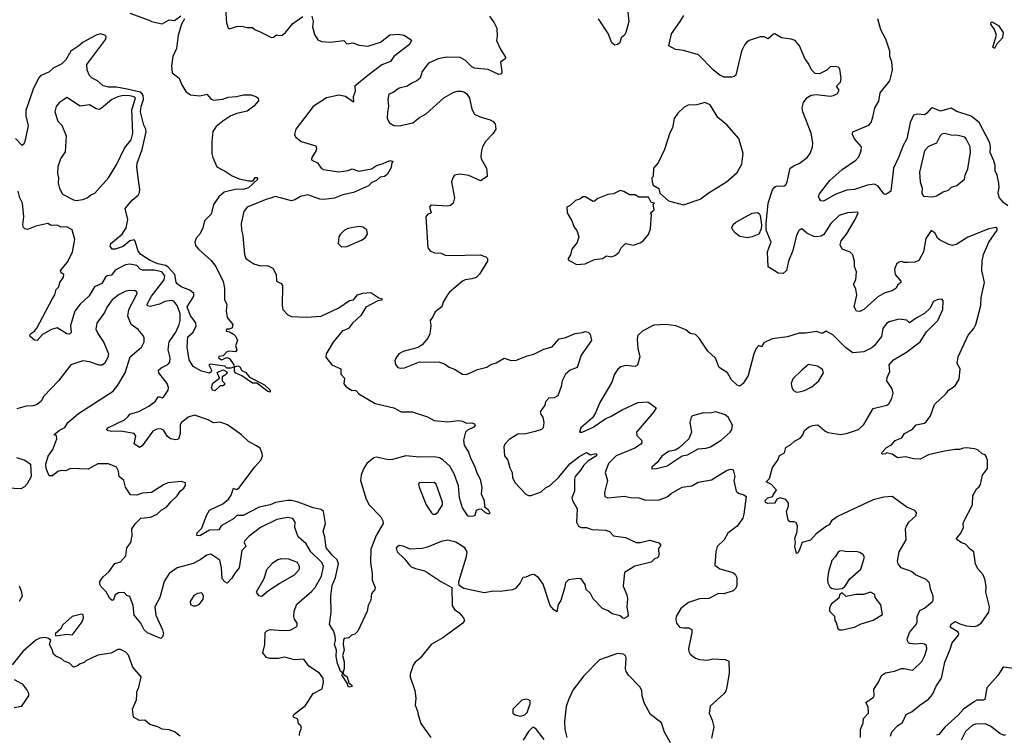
# Model space of a CAD drawing. Extents: x 1603745 to 1745082, y 385868 to 533966.
# Tile 384 of 646: x 1668096 to 1675409, y 452741 to 458059. Entities that reach past the tile are written whole.
import ezdxf

# ---------------------------------------------------------------- set-up
doc = ezdxf.new("R2010")
doc.units = 0

msp = doc.modelspace()

# ---------------------------------------------------------------- linework, layer by layer
at = {"layer": '0CON20XD'}
for points in [[(1668915, 458106.9), (1669056.8, 458056.8), (1669076, 458046), (1669155, 458029.2), (1669205, 458057.5), (1669245, 458054.3), (1669292.7, 458087.3)], [(1670265.6, 458085), (1670276.2, 458045), (1670270, 458005), (1670285, 457950), (1670310.7, 457910.7), (1670337, 457897), (1670405, 457891.2), (1670503.3, 457903.3), (1670525, 457880), (1670573, 457887), (1670615, 457870), (1670681.7, 457861.7), (1670775, 457892.9), (1670845, 457946.2), (1670905, 457951.2), (1670952.5, 457945), (1671005.9, 457905.9), (1670991.5, 457875), (1670873.9, 457786.1), (1670850.5, 457749.5), (1670785, 457723.7), (1670682.6, 457645), (1670585.5, 457565), (1670586.4, 457525), (1670572.7, 457485), (1670575, 457447.5), (1670515, 457487.8), (1670465, 457498.6), (1670375, 457477.5), (1670275, 457413.3), (1670146.7, 457245), (1670137, 457207), (1670145, 457187.5), (1670187.5, 457155), (1670295, 457121.2), (1670300.6, 457105), (1670296.9, 457086.9), (1670265, 457036), (1670263.1, 457023.1), (1670266.7, 457015), (1670306.7, 456995), (1670335.4, 456955.4), (1670353.3, 456945), (1670465, 456928.2), (1670535, 456937.5), (1670565, 456950), (1670615, 456934.4), (1670708, 456952), (1670746.2, 456975), (1670795, 456990), (1670845, 457012.5), (1670870, 457005), (1670860, 456995), (1670855, 456960), (1670825, 456908.8), (1670805, 456894), (1670772.2, 456887.8), (1670746.7, 456865), (1670710.8, 456849.2), (1670685.3, 456824.7), (1670575, 456774), (1670495, 456758.5), (1670435, 456734), (1670355, 456722.7), (1670326, 456726), (1670235, 456757.5), (1670181.2, 456745), (1670140.5, 456719.5), (1670115, 456712.5), (1669995, 456746.1), (1669918.4, 456721.6), (1669784.7, 456665.3), (1669760, 456635), (1669741.2, 456545), (1669742.5, 456495), (1669752.2, 456455), (1669765.8, 456315), (1669775.7, 456285.7), (1669835, 456245.7), (1669885, 456231.1), (1669936.8, 456233.2), (1669975, 456212.5), (1670001.9, 456165), (1670004, 456115), (1670038.8, 456098.8), (1670048, 456085), (1670044.1, 455935.9), (1670051.2, 455905), (1670087.5, 455865), (1670115, 455853.3), (1670225, 455847.5), (1670335, 455855.8), (1670465, 455917.5), (1670545, 455971.2), (1670575, 455976.2), (1670605, 456013.3), (1670644.1, 456025.9), (1670705, 456032.5), (1670763, 455993), (1670785, 455987.5), (1670785.8, 455974.2), (1670755, 455970), (1670666.6, 455923.4), (1670629.1, 455860.9), (1670566.9, 455805), (1670538, 455765), (1670491.4, 455745), (1670425, 455664), (1670373.3, 455575), (1670370.2, 455550.2), (1670414.6, 455494.6), (1670482, 455465), (1670481.4, 455425), (1670508, 455395), (1670503.1, 455353.1), (1670521.2, 455331.2), (1670564, 455304), (1670585, 455306.2), (1670595, 455301.2), (1670615, 455279.2), (1670735, 455206.5), (1670875, 455174), (1670930, 455145), (1671010, 455145), (1671125, 455108.8), (1671175, 455081.8), (1671275, 455071.1), (1671355, 455081.9), (1671385.5, 455075.5), (1671415, 455060.6), (1671455, 455063.1), (1671473.8, 455055), (1671478, 455045), (1671470, 455030), (1671421.5, 455008.5), (1671407.1, 454995), (1671391.8, 454935), (1671397.3, 454897.3), (1671428.1, 454845), (1671445.7, 454795), (1671475, 454744), (1671492.2, 454692.2), (1671516.5, 454645), (1671527.7, 454582.3), (1671524, 454535), (1671546.2, 454485), (1671548.3, 454438.3), (1671575, 454418.8), (1671588.8, 454395), (1671585, 454387.5), (1671575, 454386.2), (1671554.3, 454394.3), (1671525, 454422.5), (1671500.7, 454419.3), (1671487, 454413), (1671476.2, 454373.8), (1671465, 454370), (1671435, 454367.5), (1671425, 454372.5), (1671385, 454432), (1671363.3, 454505), (1671354.7, 454595), (1671323.4, 454685), (1671291.3, 454741.3), (1671239.3, 454789.3), (1671215, 454802.7), (1671175, 454810.9), (1671065, 454807.6), (1670965, 454819.2), (1670865, 454791.6), (1670835, 454788.7), (1670745, 454808.2), (1670725, 454802.5), (1670675, 454760), (1670648.3, 454721.7), (1670631.8, 454675), (1670626.9, 454635), (1670670, 454495), (1670690.8, 454455), (1670779.2, 454365), (1670794, 454335), (1670796.2, 454315), (1670744, 454226), (1670704.4, 454125), (1670701.9, 454025), (1670714.1, 453944.1), (1670714.2, 453894.2), (1670735, 453840), (1670733.3, 453825), (1670710, 453795), (1670703.3, 453745), (1670683.6, 453706.4), (1670676.2, 453665), (1670607.5, 453515), (1670586.1, 453493.9), (1670560, 453485), (1670540, 453465), (1670505, 453460), (1670501.9, 453448.1), (1670498.1, 453415), (1670506.7, 453375), (1670494.1, 453335), (1670506.9, 453286.9), (1670506.3, 453235), (1670495.8, 453205), (1670502.1, 453192.1), (1670529.2, 453175), (1670540, 453130), (1670555, 453119.6), (1670562.9, 453115), (1670562.5, 453105), (1670545, 453099.5), (1670534.5, 453104.5), (1670527.9, 453127.9), (1670491.9, 453185), (1670492.5, 453205), (1670478.6, 453218.6), (1670456.9, 453275), (1670445.9, 453325.9), (1670448.6, 453375), (1670434, 453415), (1670440.8, 453445), (1670438.3, 453478.3), (1670427, 453517), (1670398, 453565), (1670408, 453655), (1670407.5, 453775), (1670416.9, 453855), (1670440.7, 453915), (1670463.5, 454015), (1670453.9, 454045), (1670421.3, 454075), (1670373.3, 454135), (1670363.1, 454215), (1670348.6, 454255), (1670367.5, 454315), (1670352.7, 454405), (1670335, 454419.1), (1670275, 454431.5), (1670165, 454473.8), (1670115, 454485.3), (1670084.1, 454485.9), (1669995, 454472.2), (1669955, 454452.8), (1669875, 454435.6), (1669756.5, 454373.5), (1669709.2, 454375), (1669685, 454349.3), (1669593.2, 454296.8), (1669575, 454268), (1669505, 454266.9), (1669435, 454224.2), (1669412.5, 454225), (1669414, 454245), (1669449.5, 454280.5), (1669482.8, 454375), (1669505, 454414.5), (1669605, 454460.8), (1669646.7, 454495), (1669667.5, 454525), (1669685, 454577.5), (1669705, 454567.8), (1669725, 454580.8), (1669843.3, 454736.7), (1669887.1, 454785), (1669898, 454815), (1669896.7, 454835), (1669882.5, 454875), (1669855, 454891.2)], [(1669624.4, 458135), (1669632, 458035), (1669643.8, 457995), (1669655, 457991.2), (1669705, 458008.1), (1669745, 458010), (1669785, 458000.8), (1669825, 458000), (1669844.1, 457984.1), (1669877.5, 457972.5), (1669965, 457926.7), (1669980.7, 457929.3), (1670003, 457947), (1670025, 457940.8), (1670045, 457943.1), (1670070.8, 457965), (1670125, 458030.8), (1670198.3, 458081.7)], [(1671585.8, 458085), (1671620, 458035), (1671638.8, 457995), (1671642.5, 457935), (1671638, 457905), (1671670, 457835), (1671705, 457780), (1671701.7, 457768.3), (1671665.9, 457744.1), (1671676.7, 457675), (1671673.9, 457656.1), (1671655, 457652), (1671575, 457690), (1671475, 457698), (1671455, 457708), (1671406.9, 457756.9), (1671367, 457777), (1671265, 457781.4), (1671202.7, 457767.3), (1671133.1, 457736.9), (1671085.5, 457674.5), (1671069.2, 457625), (1671046.1, 457603.9), (1671004.2, 457585), (1670975, 457565.6), (1670915, 457549.2), (1670870.9, 457519.1), (1670837.5, 457505), (1670831.2, 457465), (1670835.8, 457415), (1670826.9, 457375), (1670825.8, 457325), (1670842.2, 457292.2), (1670875, 457273.8), (1670915, 457270), (1671015, 457293.5), (1671065, 457331.9), (1671115, 457359.2), (1671245, 457478.1), (1671315, 457517.1), (1671345, 457527.1), (1671375, 457527.5), (1671399.5, 457519.5), (1671417.7, 457507.7), (1671435.9, 457475.9), (1671454.2, 457394.2), (1671475, 457356.7), (1671515, 457336.2), (1671590, 457315), (1671613, 457303), (1671627.5, 457285), (1671632.5, 457245), (1671609.5, 457210.5), (1671555, 457153.3), (1671534.2, 457115), (1671526, 457085), (1671520, 457045), (1671524, 457025), (1671563.8, 456955), (1671566.4, 456936.4), (1671566.7, 456895), (1671518.3, 456861.7), (1671432.2, 456902.2), (1671365, 456911.4), (1671325.9, 456904.1), (1671312, 456885), (1671304, 456855), (1671325.7, 456735), (1671316, 456695), (1671295, 456678), (1671275, 456674), (1671148.3, 456681.7), (1671140, 456665), (1671152.5, 456625), (1671125, 456612.5), (1671112.5, 456595), (1671126.2, 456365), (1671145, 456342), (1671177.7, 456327.7), (1671225, 456324), (1671255, 456310), (1671295, 456305.7), (1671515, 456311.2), (1671557, 456297), (1671570, 456285), (1671570, 456265), (1671510.7, 456169.3), (1671485.8, 456144.2), (1671455, 456132.5), (1671405, 456125.6), (1671385, 456115.6), (1671288, 456035), (1671273.3, 456013.3), (1671240.9, 455959.1), (1671230.8, 455925), (1671182.2, 455887.8), (1671165, 455851.2), (1671143.8, 455825), (1671150, 455785), (1671141.2, 455725), (1671127.3, 455692.7), (1671085, 455642.5), (1671056.1, 455623.9), (1670945, 455593.8), (1670912.5, 455575), (1670890, 455545), (1670883.3, 455525), (1670886.4, 455496.4), (1670903.9, 455473.9), (1670925, 455468.8), (1670955, 455471.2), (1671064.1, 455515.9), (1671215, 455513.8), (1671250.7, 455500.7), (1671285, 455476.7), (1671325, 455463.3), (1671385.8, 455425.8), (1671415, 455422.9), (1671495, 455460.8), (1671565, 455476), (1671595, 455496.2), (1671635, 455508.8), (1671695, 455543.8), (1671745, 455526), (1671785, 455528), (1671865, 455560), (1671915, 455572.9), (1671989.4, 455610.6), (1672051.8, 455628.2), (1672103.2, 455686.8), (1672145, 455695.7), (1672222.1, 455727.9), (1672276.1, 455733.9), (1672295, 455742.5), (1672318.3, 455738.3), (1672333, 455723), (1672342.5, 455675), (1672265.6, 455565), (1672236, 455475), (1672185, 455454.4), (1672150, 455425), (1672125.5, 455375), (1672117.9, 455332.1), (1672091.9, 455265), (1672065, 455250), (1672025, 455246.2), (1672000.3, 455219.7), (1671995.6, 455194.4), (1671962.5, 455145), (1671966, 455125), (1671980.6, 455105), (1671989.1, 455065), (1671982.9, 455025), (1671971.2, 455015), (1671925, 454998.4), (1671855, 454982.7), (1671795, 454980), (1671730.9, 454939.1), (1671698.8, 454905), (1671692.5, 454885), (1671697.3, 454817.3), (1671722, 454785), (1671735, 454730), (1671753.1, 454695), (1671757.1, 454655), (1671775, 454618), (1671855, 454534), (1671875, 454522.5), (1671895.8, 454524.2), (1671968.3, 454551.7), (1672000.2, 454579.8), (1672035, 454597.5), (1672100.1, 454659.9), (1672182.1, 454757.9), (1672249.9, 454810.1), (1672305, 454842), (1672335, 454826), (1672377.5, 454835), (1672381.2, 454825), (1672375, 454816.7), (1672315, 454779.4), (1672282.5, 454747.5), (1672263.5, 454715), (1672221.1, 454665), (1672215.4, 454645), (1672215.5, 454555), (1672196.9, 454505), (1672200.6, 454485), (1672236.5, 454425), (1672231.4, 454325), (1672246, 454295), (1672265.5, 454285.5), (1672305, 454284.5), (1672345, 454270.9), (1672445.7, 454265.7), (1672477.5, 454255), (1672505, 454223.3), (1672595, 454211.2), (1672674.4, 454174.4), (1672705, 454174.3), (1672775, 454192.5), (1672841.7, 454171.7), (1672857.5, 454155), (1672840.7, 454129.3), (1672843, 454077), (1672836.4, 454063.6), (1672809.3, 454050.7), (1672785, 454028), (1672665, 453999.2), (1672588.8, 453951.2), (1672578.8, 453848.8), (1672605.5, 453785.5), (1672610, 453755), (1672606.2, 453695), (1672615.7, 453635), (1672607.9, 453622.1), (1672585, 453610), (1672575, 453612.5), (1672555, 453630), (1672497.5, 453645), (1672466.6, 453666.6), (1672423.8, 453683.8), (1672355.7, 453755), (1672335.7, 453795), (1672304.2, 453825), (1672295, 453862.5), (1672265, 453903.3), (1672246.4, 453906.4), (1672173, 453897), (1672150, 453875), (1672142, 453835), (1672115.9, 453744.1), (1672096.1, 453713.9), (1672085, 453660), (1672060, 453675), (1672036, 453705), (1671984.4, 453865), (1671948.8, 453915), (1671915, 453936), (1671895, 453934), (1671855, 453916.2), (1671832.5, 453915), (1671812.9, 453875), (1671777.4, 453832.6), (1671755, 453821.8), (1671665, 453811.1), (1671615, 453811.9), (1671545, 453800), (1671395, 453833.3), (1671360, 453855), (1671357.5, 453885), (1671415, 454070), (1671420, 454105), (1671401.9, 454135), (1671335, 454175.6), (1671275, 454190.6), (1671225, 454180.8), (1671125, 454140), (1671085, 454130), (1670995, 454123.3), (1670945, 454145.8), (1670915, 454152), (1670892, 454135), (1670898.8, 454105), (1670953.9, 454053.9), (1670990, 454005), (1671004.3, 453994.3), (1671035, 453980.8), (1671105, 453964), (1671223.9, 453883.9), (1671305, 453840), (1671306.7, 453705), (1671325, 453676.7), (1671356.2, 453655), (1671393.3, 453615), (1671400, 453595), (1671386.7, 453575), (1671238.8, 453465), (1671152, 453415), (1671070.8, 453315), (1671034.2, 453285), (1671017.4, 453262.6), (1670996.9, 453195), (1670997.1, 453175), (1671030, 453075), (1671037.1, 453017.1), (1671032.5, 452965), (1671051.3, 452921.3), (1671054.5, 452894.5)], [(1672613.3, 458115), (1672620, 458045), (1672598.8, 457965), (1672586.7, 457945), (1672563.3, 457925), (1672553.8, 457886.2), (1672536.2, 457873.8), (1672515, 457870), (1672495, 457887.5), (1672465.7, 457955.7), (1672394.4, 458064.4)], [(1675295, 456504.1), (1675137.2, 456442.8), (1675055, 456390.6), (1675025, 456381.5), (1674997.4, 456387.4), (1674931.3, 456421.3), (1674913.8, 456435), (1674895, 456473.8), (1674865, 456492.5), (1674826.4, 456433.6), (1674808.6, 456335), (1674775, 456268.8), (1674745, 456258), (1674693.9, 456253.9), (1674665, 456253.8), (1674645, 456262.5), (1674625, 456256.7), (1674607.7, 456242.3), (1674594, 456205), (1674598, 456165), (1674641.2, 456115), (1674640, 456105), (1674615, 456087.5), (1674605, 456063.8), (1674576.7, 456045), (1674520.4, 456029.6), (1674469.3, 456000.7), (1674365, 455905.7), (1674335, 455890), (1674312.1, 455892.1), (1674293.5, 455925), (1674313.2, 456013.2), (1674306.3, 456056.3), (1674287.5, 456095), (1674305, 456126.7), (1674310, 456185), (1674295.8, 456225), (1674295.7, 456265), (1674282.7, 456312.7), (1674265, 456331.2), (1674203.6, 456353.6), (1674190, 456385), (1674196.7, 456415), (1674236, 456465), (1674300, 456575), (1674322.5, 456625), (1674318.8, 456628.8), (1674245, 456624), (1674183.3, 456605), (1674120, 456545), (1674067.9, 456462.1), (1674048.9, 456451.1), (1674015.4, 456444.6), (1673995, 456447.9), (1673942.5, 456472.5), (1673905, 456504), (1673885, 456496.2), (1673865, 456456.7), (1673838.2, 456345), (1673805.5, 456265), (1673790, 456195), (1673766.4, 456173.6), (1673730, 456175), (1673655, 456223.8), (1673648.9, 456335), (1673661.7, 456368.3), (1673677.8, 456405), (1673641.1, 456495), (1673640.4, 456545), (1673656.1, 456695), (1673688.1, 456795), (1673702.5, 456815), (1673715, 456821.1), (1673774.3, 456825.7), (1673785, 456832.5), (1673795.6, 456855), (1673819.2, 456955), (1673851.8, 456978.2), (1673885, 456991.4), (1673945, 457034), (1673967.5, 457065), (1673984.2, 457115), (1673985.8, 457145), (1673973.1, 457215), (1673911.9, 457375), (1673908.6, 457405), (1673917, 457443), (1673945, 457481.2), (1673975, 457497.5), (1674015, 457502.5), (1674115, 457490), (1674140, 457495), (1674169.3, 457510.7), (1674182.5, 457535), (1674163.6, 457566.4), (1674192.5, 457595), (1674197, 457623), (1674186.7, 457695), (1674175, 457707.5), (1674155, 457712.5), (1674115, 457710), (1674090, 457685), (1674035, 457657.5), (1674005, 457660), (1673977, 457687), (1673953.6, 457733.6), (1673928.8, 457765), (1673887.1, 457865), (1673855, 457904.2), (1673825.5, 457915.5), (1673755, 457924.2), (1673705, 457953.3), (1673695, 457951.2), (1673655, 457916.2), (1673625, 457931.2), (1673595, 457931.2), (1673515, 457903.3), (1673495, 457890), (1673481.2, 457875), (1673457.5, 457825), (1673415, 457647.5), (1673403.6, 457636.4), (1673385, 457631.2), (1673325, 457632), (1673295, 457648), (1673250, 457685), (1673138.3, 457798.3), (1673025, 457831.4), (1672967.6, 457837.6), (1672916.7, 457865), (1672938, 457955), (1673002, 458045), (1673029.7, 458090.3)], [(1669320.4, 458065), (1669298.8, 458025), (1669272.1, 457945), (1669260, 457845), (1669233.3, 457785), (1669223.3, 457716.7), (1669228.9, 457665), (1669280, 457625), (1669300.5, 457575), (1669330, 457525), (1669365, 457500.6), (1669433.6, 457493.6), (1669485, 457506.2), (1669515, 457471.2), (1669535, 457462), (1669605, 457467.8), (1669645, 457483.1), (1669705, 457488.5), (1669755, 457500.6), (1669815, 457501.4), (1669855.8, 457485.8), (1669866.2, 457475), (1669869.2, 457455), (1669835, 457416), (1669785, 457380.6), (1669707.4, 457362.6), (1669665, 457345.4), (1669605, 457304.6), (1669555.4, 457265), (1669530.9, 457229.1), (1669521.8, 457155), (1669522.9, 457065), (1669529.1, 457035), (1669559.2, 456965), (1669629.3, 456929.3), (1669675, 456898.1), (1669725, 456876.9), (1669795, 456862), (1669829.3, 456860.7), (1669845, 456887.1), (1669857, 456887), (1669865.7, 456874.3), (1669795, 456810), (1669755, 456798), (1669705, 456799.2), (1669613.3, 456776.7), (1669575, 456744), (1669535, 456686.7), (1669518, 456615), (1669468, 456565), (1669455, 456512.5), (1669433.3, 456465), (1669407.5, 456435), (1669396.7, 456405), (1669401.7, 456381.7), (1669424.1, 456354.1), (1669515, 456271.2), (1669552.5, 456225), (1669606.1, 456113.9), (1669616.1, 456063.9), (1669616.4, 455976.4), (1669633.3, 455945), (1669630, 455895), (1669637, 455847), (1669680, 455795), (1669675, 455770), (1669655, 455760), (1669631.7, 455758.3), (1669630, 455745), (1669655, 455740), (1669685, 455723.3), (1669701.2, 455705), (1669712.5, 455675), (1669697.5, 455635), (1669707.5, 455605), (1669698.3, 455591.7), (1669653, 455597), (1669635, 455590), (1669608, 455562), (1669575, 455557.5), (1669573.6, 455546.4), (1669595, 455532.2), (1669635, 455548.8), (1669655, 455542.5), (1669687.1, 455495), (1669689.3, 455480.7), (1669665, 455470.6), (1669635, 455470), (1669620, 455485), (1669510.7, 455499.3), (1669500, 455495), (1669520, 455455), (1669517, 455443), (1669505, 455432.5), (1669445, 455446.7), (1669385, 455482.5), (1669355, 455532.5), (1669338.5, 455625), (1669345, 455703.3), (1669383.5, 455736.5), (1669407.2, 455785), (1669403.8, 455805), (1669383.5, 455833.5), (1669365, 455858.9), (1669340.8, 455925), (1669389.8, 456005), (1669389.2, 456025), (1669360.1, 456050.1), (1669295, 456073.8), (1669265, 456096), (1669257.5, 456107.5), (1669247.1, 456165), (1669199.3, 456219.3), (1669181.4, 456231.4), (1669121.4, 456245), (1669065, 456269.7), (1668995, 456313.5), (1668975, 456339.1), (1668952.7, 456412.7), (1668945, 456422.1), (1668914.4, 456415.6), (1668865, 456373.8), (1668805, 456353.6), (1668782.5, 456355), (1668767.5, 456375), (1668773.3, 456395), (1668857.1, 456465), (1668887.1, 456512.9), (1668899.5, 456575), (1668880, 456655), (1668931.8, 456718.2), (1668974.7, 456755), (1668985.9, 456775), (1668988.1, 456798.1), (1668974.8, 456885), (1668964.8, 456965), (1668967.5, 456992.5), (1669005, 457093.8), (1669035.6, 457225), (1669032.9, 457245), (1669016.7, 457275), (1668992.6, 457375), (1668998, 457415), (1669016.4, 457465), (1669013.5, 457495), (1669005, 457509.4), (1668989.5, 457519.5), (1668895, 457543.7), (1668815, 457557.1), (1668756.6, 457556.6), (1668715, 457568.6), (1668673.8, 457603.8), (1668633.8, 457623.8), (1668615.3, 457645.3), (1668596.5, 457685), (1668595.5, 457725), (1668736.1, 457915), (1668737.1, 457935), (1668728.9, 457945), (1668695, 457954.6), (1668664.2, 457945), (1668568.5, 457891.5), (1668534.8, 457865.2), (1668475.6, 457824.4), (1668438, 457762), (1668408.4, 457731.6), (1668345, 457698.1), (1668311.4, 457668.6), (1668254, 457645), (1668234.4, 457625), (1668196.6, 457543.4), (1668142.5, 457385), (1668140.4, 457345), (1668159.5, 457270.5), (1668132.9, 457155), (1668125, 457132.5), (1668115, 457123.3), (1668065, 457177.5)], [(1675435, 456676.9), (1675405, 456699.2), (1675374.2, 456735), (1675363.1, 456766.9), (1675371.4, 456815), (1675368.6, 456845), (1675356.9, 456905), (1675341.4, 456935), (1675340.8, 456975), (1675330.7, 457010.7), (1675303.3, 457073.3), (1675306.9, 457115), (1675302, 457145), (1675222.7, 457295), (1675161.6, 457341.6), (1675056.2, 457376.2), (1675015, 457402.7), (1674935, 457378.2), (1674875, 457404.3), (1674865, 457401.4), (1674833.6, 457365), (1674815, 457352.9), (1674765, 457357.8), (1674735, 457349.4), (1674708.8, 457295), (1674684.7, 457175), (1674656.7, 457125), (1674623.2, 457035), (1674586.8, 456955), (1674565.6, 456785), (1674535, 456761.4), (1674525, 456759.4), (1674515, 456765.6), (1674472.7, 456822.7), (1674443.7, 456836.3), (1674391.7, 456828.3), (1674295, 456796.4), (1674238.3, 456791.7), (1674157.3, 456762.7), (1674065, 456711.2), (1674045, 456712.5), (1674035, 456727.5), (1674028.8, 456745), (1674036.2, 456765), (1674112, 456865), (1674205, 456947.1), (1674305, 457014.4), (1674329.3, 457040.7), (1674346, 457084), (1674347.8, 457115), (1674295.7, 457175), (1674281.4, 457205), (1674284.2, 457225), (1674403.8, 457275), (1674420.8, 457295), (1674431.4, 457335), (1674446.7, 457405), (1674477.3, 457452.7), (1674485.9, 457515), (1674557.8, 457605), (1674578.9, 457685), (1674574.4, 457745), (1674558.8, 457785), (1674559.2, 457825), (1674528.9, 457915), (1674492.7, 457985), (1674469.5, 458065)], [(1675335, 457846), (1675324.7, 457855), (1675350, 457945), (1675335.7, 457985.7), (1675309.1, 458025), (1675308.1, 458035), (1675315, 458042.9), (1675365.7, 458015.7), (1675400.9, 457965), (1675395.3, 457924.7), (1675350.4, 457875), (1675335, 457846)], [(1668515, 456716.7), (1668565, 456723.8), (1668597.5, 456735), (1668625, 456758.8), (1668655, 456770), (1668755.5, 456884.5), (1668817.1, 456985), (1668873.1, 457105), (1668923.8, 457166.2), (1668936.7, 457215), (1668928.4, 457388.4), (1668956.8, 457475), (1668946, 457486), (1668914.5, 457494.5), (1668865, 457494.7), (1668823.9, 457486.1), (1668779.6, 457465), (1668701.5, 457398.5), (1668685, 457390.6), (1668665, 457396.3), (1668615, 457427.6), (1668545, 457417.1), (1668445, 457482), (1668388.1, 457441.9), (1668367, 457413), (1668357.1, 457375), (1668378, 457305), (1668409.4, 457275), (1668440.8, 457195), (1668432.7, 457077.3), (1668399.2, 457025), (1668380, 456965), (1668375.7, 456915), (1668384.4, 456885), (1668381.9, 456845), (1668391.9, 456805), (1668413, 456763), (1668495, 456720), (1668515, 456716.7)], [(1673025, 456684), (1673150, 456725), (1673215.6, 456774.4), (1673346.2, 456855), (1673425, 456924.2), (1673458.6, 456985), (1673470, 457065), (1673436.1, 457176.1), (1673347.6, 457277.6), (1673282.2, 457332.2), (1673225, 457425.7), (1673185, 457443.8), (1673125, 457426.2), (1673060, 457425), (1673031.2, 457408.8), (1672983.3, 457365), (1672956.7, 457325), (1672944, 457255), (1672925, 457217.5), (1672886, 457095), (1672836.7, 456995), (1672802.5, 456955), (1672800, 456895), (1672790, 456885), (1672792.5, 456855), (1672800.7, 456830.7), (1672842.5, 456805), (1672850.7, 456770.7), (1672913.9, 456713.9), (1673025, 456684)], [(1674875, 456742.5), (1674905, 456751.2), (1674955, 456780), (1674995, 456792), (1675017.5, 456815), (1675055, 456826.2), (1675113.3, 456875), (1675118, 456905), (1675139.1, 456950.9), (1675158.1, 457075), (1675154.2, 457115), (1675126, 457175), (1675115, 457186), (1675065, 457199.5), (1675015, 457200), (1674965, 457214), (1674945, 457209.2), (1674931.9, 457195), (1674905, 457141.2), (1674845, 457118), (1674816.6, 457083.4), (1674778.6, 456925), (1674784.2, 456854.2), (1674797.7, 456807.7), (1674797, 456767), (1674808.3, 456748.3), (1674875, 456742.5)], [(1669855, 454891.2), (1669795, 454923.8), (1669743, 454973), (1669639.3, 455049.3), (1669585, 455067.3), (1669535, 455064.5), (1669495, 455085.8), (1669395, 455121.4), (1669348, 455105), (1669295.5, 455064.5), (1669286.9, 455045), (1669286.7, 454985), (1669275, 454941.1), (1669255, 454936.4), (1669215, 454945.4), (1669192.6, 454962.6), (1669165, 455009.5), (1669145, 455018.5), (1669115, 455017.3), (1669085, 455002.5), (1669005, 454892.9), (1668985, 454879.2), (1668947.1, 454907.1), (1668959.1, 454965), (1668945, 454984.4), (1668845, 455002), (1668778.7, 454998.7), (1668746.2, 455006.2), (1668743.8, 455015), (1668751.2, 455025), (1668875.3, 455084.7), (1668900.5, 455109.5), (1668915, 455128.8), (1668981.3, 455148.7), (1669055, 455188.1), (1669105, 455225.5), (1669125, 455255.6), (1669135, 455257.5), (1669155, 455248.6), (1669165, 455254.3), (1669198, 455305), (1669201.2, 455325), (1669192, 455355), (1669128.5, 455435), (1669126.5, 455453.5), (1669146.9, 455473.1), (1669195, 455496.7), (1669210.5, 455515), (1669213.6, 455546.4), (1669197.4, 455605), (1669207, 455665), (1669255, 455738.1), (1669280.8, 455795), (1669288.2, 455825), (1669288.7, 455875), (1669265, 455936), (1669242, 455965), (1669225, 455973.1), (1669173.8, 455965), (1669135, 455945.8), (1669065, 455928.8), (1669045, 455932.5), (1669042.2, 455945), (1669075.9, 456005), (1669169, 456125), (1669173.9, 456155), (1669152, 456185), (1669095, 456197.1), (1669007.8, 456197.8), (1668991.2, 456205), (1668965, 456232.5), (1668915, 456243.3), (1668881.7, 456238.3), (1668805, 456198.1), (1668778.2, 456161.8), (1668745, 456155.5), (1668733, 456147), (1668705, 456099.5), (1668652.5, 456075), (1668611.7, 456008.3), (1668543.8, 455946.2), (1668505, 455894), (1668472.8, 455787.2), (1668477.5, 455735), (1668465, 455722.9), (1668445, 455725.7), (1668375, 455768.9), (1668332.7, 455757.3), (1668265, 455720.6), (1668225, 455674), (1668205, 455678.8), (1668172.5, 455705), (1668170, 455715), (1668176.2, 455725), (1668205, 455743.8), (1668222.8, 455767.2), (1668338, 455982), (1668357.3, 456015), (1668367.5, 456055), (1668386.4, 456075), (1668395, 456106), (1668420, 456145), (1668423.8, 456165), (1668405, 456178.6), (1668399.1, 456195), (1668451.7, 456258.3), (1668489.2, 456335), (1668505.7, 456425), (1668485, 456497.5), (1668445, 456520), (1668405, 456516.7), (1668375, 456531.2), (1668330.3, 456530.3), (1668305, 456544), (1668215, 456525.7), (1668155, 456499.2), (1668133.3, 456505), (1668124, 456515), (1668120, 456535), (1668126, 456595), (1668116, 456695), (1668098, 456735), (1668085.7, 456785)], [(1672230.7, 456240.7), (1672295, 456244), (1672365, 456276), (1672425, 456283.8), (1672455, 456303.3), (1672495, 456298), (1672515, 456306.2), (1672545, 456330), (1672562.5, 456365), (1672594.1, 456395.9), (1672655, 456383.8), (1672705, 456400), (1672726.7, 456415), (1672766.1, 456463.9), (1672780, 456505), (1672787.5, 456615), (1672780, 456625), (1672807.5, 456645), (1672800, 456685), (1672810, 456695), (1672785, 456700), (1672765, 456740), (1672695, 456740), (1672667, 456757), (1672625, 456757.5), (1672583.6, 456783.6), (1672555, 456790), (1672505, 456766.2), (1672465, 456760), (1672390.5, 456729.5), (1672365, 456710), (1672355, 456708.8), (1672295, 456742.5), (1672278.3, 456741.7), (1672261.7, 456728.3), (1672225, 456716.7), (1672185, 456677.5), (1672160, 456665), (1672162.5, 456625), (1672196.7, 456565), (1672215, 456517.5), (1672235, 456492.5), (1672248.8, 456445), (1672236.2, 456403.8), (1672197, 456353), (1672188, 456312), (1672170, 456285), (1672170, 456275), (1672230.7, 456240.7)], [(1673499.3, 456439.3), (1673445, 456448.6), (1673412.6, 456472.6), (1673393.1, 456495), (1673385.6, 456515), (1673395, 456537.5), (1673414.5, 456555.5), (1673535, 456622.5), (1673575, 456627.1), (1673588.9, 456618.9), (1673596.7, 456605), (1673605.6, 456535), (1673601.8, 456505), (1673584.4, 456465.6), (1673535, 456444.5), (1673499.3, 456439.3)], [(1670485, 456370), (1670525, 456373.8), (1670635, 456421.2), (1670661.7, 456438.3), (1670678.8, 456465), (1670675, 456497.5), (1670645, 456517.5), (1670615, 456523.3), (1670533.6, 456506.4), (1670507, 456493), (1670477.5, 456465), (1670466.7, 456445), (1670461.2, 456395), (1670485, 456370)], [(1674562.5, 452735), (1674574, 452766), (1674615, 452811.4), (1674652.5, 452837.5), (1674678.8, 452895), (1674725, 452918.5), (1674782.2, 452965), (1674845, 453010), (1674875.2, 453044.8), (1674902.9, 453107.1), (1674942.5, 453165), (1674966.7, 453285), (1675007.8, 453382.2), (1675020.3, 453429.7), (1675068.5, 453485), (1675071.5, 453495), (1675065, 453508.5), (1675007.5, 453545), (1675015, 453568), (1675045, 453586.7), (1675078.7, 453568.7), (1675125, 453555.9), (1675185, 453548.9), (1675205, 453554.1), (1675237.8, 453575), (1675295, 453657.5), (1675299.6, 453695), (1675270.4, 453805), (1675274, 453845), (1675267.5, 453895), (1675251.2, 453935), (1675213.8, 453975), (1675194.1, 454014.1), (1675182.5, 454105), (1675154.1, 454124.1), (1675120.7, 454160.7), (1675091.7, 454171.7), (1675057.1, 454197.1), (1675054.2, 454205), (1675086.5, 454243.5), (1675106.7, 454285), (1675104.3, 454315), (1675110.6, 454335), (1675173.1, 454455), (1675175, 454522.5), (1675204.2, 454575), (1675220, 454585), (1675232.5, 454605), (1675246.4, 454673.6), (1675283.3, 454725), (1675283.3, 454785), (1675273.6, 454813.6), (1675266.7, 454826.7), (1675243.9, 454833.9), (1675215, 454860), (1675189.3, 454869.3), (1675125, 454876.7), (1675105, 454876), (1675075, 454864), (1675044.2, 454865.8), (1674965, 454853.1), (1674845, 454825.5), (1674785, 454794.4), (1674735, 454796), (1674675, 454810), (1674615, 454804.4), (1674575, 454831.2), (1674535, 454840), (1674527, 454833), (1674505, 454830), (1674500, 454835), (1674502.5, 454845), (1674535, 454881.2), (1674570.5, 454899.5), (1674598.9, 454931.1), (1674648, 454952), (1674667.5, 454985), (1674723.8, 455015), (1674755, 455048.1), (1674815, 455062), (1674828.7, 455071.3), (1674860, 455115), (1674890.2, 455199.8), (1674977.7, 455282.3), (1674995, 455306.2), (1675045, 455338.8), (1675072.3, 455387.7), (1675081.2, 455465), (1675058, 455505), (1675066.1, 455553.9), (1675141.4, 455715), (1675182.2, 455765), (1675198.2, 455795), (1675234.5, 455935), (1675237.3, 455995), (1675260.8, 456105), (1675242.9, 456195), (1675244.3, 456265), (1675254.4, 456315), (1675295, 456405.7), (1675355.7, 456495), (1675355, 456506.7), (1675345, 456515.5), (1675295, 456504.1)], [(1670175, 452740), (1670176.2, 452765), (1670190, 452795), (1670185, 452812.5), (1670166.7, 452826.7), (1670161.2, 452861.2), (1670130, 452875), (1670127.5, 452885), (1670132.5, 452895), (1670217.4, 452962.6), (1670275, 453052), (1670343, 453087), (1670353.3, 453136.7), (1670350.6, 453165), (1670322.7, 453202.7), (1670244.5, 453255), (1670206.2, 453306.2), (1670135, 453302.7), (1670065, 453322.9), (1670015, 453312.5), (1669952.5, 453312.5), (1669928.3, 453318.3), (1669901.2, 453355), (1669915.6, 453415), (1669920, 453505), (1669931.3, 453518.7), (1669955, 453528.1), (1670045, 453520.5), (1670105, 453523.1), (1670148, 453545), (1670155.8, 453555), (1670156, 453575), (1670136, 453605), (1670130.8, 453625), (1670135.5, 453665), (1670153.1, 453715), (1670266.4, 453813.6), (1670289.5, 453840.5), (1670338.6, 453925), (1670351.2, 453995), (1670340.7, 454025), (1670258.5, 454105), (1670222.7, 454165), (1670163.8, 454215), (1670138.9, 454285), (1670142.9, 454325), (1670125, 454351.4), (1670085, 454359.1), (1670005, 454346.2), (1669884.2, 454285.8), (1669799.1, 454220.9), (1669764.4, 454185), (1669761.9, 454175), (1669776, 454145), (1669746.5, 454115), (1669726.8, 453985), (1669695, 453949.6), (1669671, 453909), (1669636.9, 453873.1), (1669620.6, 453880.6), (1669600, 453905), (1669595.3, 453985), (1669582.6, 454042.6), (1669515, 454086.7), (1669485, 454080.6), (1669435.4, 454044.6), (1669385, 454018.8), (1669265.7, 453985.7), (1669207, 453943), (1669167.8, 453885), (1669136.2, 453765), (1669098.9, 453695), (1669106.9, 453635), (1669155.5, 453525.5), (1669163.1, 453495), (1669157.5, 453472.5), (1669145, 453461.2), (1669119.3, 453470.7), (1669045, 453502.7), (1669019.4, 453525), (1668995.6, 453575), (1668946.2, 453635), (1668939.7, 453705), (1668915, 453772.5), (1668891.4, 453781.4), (1668872, 453802), (1668829.7, 453800.3), (1668805, 453784), (1668792, 453748), (1668782.3, 453742.3), (1668765, 453758.8), (1668738.6, 453808.6), (1668700, 453845), (1668690.8, 453865), (1668691.2, 453885), (1668715, 453918.8), (1668758.8, 453955), (1668803.1, 454016.9), (1668845, 454031.2), (1668883.8, 454076.2), (1668892.5, 454135), (1668921.4, 454175), (1668931.2, 454225), (1668927.5, 454275), (1668956.2, 454315), (1668995.7, 454354.3), (1669067.7, 454362.3), (1669115.8, 454384.2), (1669145.9, 454414.1), (1669185, 454436.7), (1669220.5, 454479.5), (1669265, 454520), (1669286.7, 454555), (1669315, 454576.7), (1669327.5, 454597.5), (1669326.7, 454616.7), (1669295, 454627.5), (1669195, 454616.7), (1669165, 454603.3), (1669075.6, 454544.4), (1669005, 454541.2), (1668965, 454526.2), (1668918.8, 454528.8), (1668882, 454585), (1668870, 454635), (1668835.8, 454665), (1668830, 454705), (1668814.6, 454734.6), (1668755, 454758.1), (1668675, 454757.8), (1668605, 454719.2), (1668475, 454724.2), (1668435, 454706), (1668405, 454708), (1668378.3, 454701.7), (1668340.7, 454669.3), (1668315, 454670), (1668293.3, 454725), (1668290, 454755), (1668308, 454815), (1668341.2, 454865), (1668372.5, 454945), (1668368.3, 454968.3), (1668350, 454975), (1668391.7, 455008.3), (1668431.2, 455028.8), (1668453.3, 455065), (1668531.7, 455131.7), (1668791.2, 455298.8), (1668825, 455343.3), (1668879.2, 455435), (1668917.5, 455555), (1669000, 455625), (1669019.2, 455665), (1669020, 455695), (1669012.3, 455712.3), (1668975, 455756), (1668923, 455793), (1668897.9, 455855), (1668905.3, 455905), (1668969.5, 456025), (1668966.5, 456036.5), (1668953.4, 456043.4), (1668915, 456046.2), (1668885, 456040.8), (1668835, 456018), (1668782.6, 455977.4), (1668746.2, 455925), (1668726.6, 455883.4), (1668669.4, 455805), (1668661.2, 455758.8), (1668675, 455726.7), (1668721.3, 455661.3), (1668754.3, 455575), (1668751.7, 455548.3), (1668725, 455503.3), (1668707.5, 455492.5), (1668685, 455492.5), (1668615, 455516), (1668565, 455523.8), (1668475, 455493.8), (1668385, 455376), (1668275, 455262.5), (1668255.9, 455224.1), (1668225, 455198.8), (1668195, 455190), (1668145, 455186.7), (1668075, 455166.2)], [(1674088.8, 454295), (1674011.4, 454238.6), (1673968.7, 454191.3), (1673906.7, 454175), (1673885, 454113.8), (1673875, 454096.2), (1673865, 454093.3), (1673853.1, 454145), (1673858.8, 454175), (1673854, 454205), (1673870, 454255), (1673872, 454295), (1673862.3, 454322.3), (1673845, 454328.8), (1673815, 454326.7), (1673802.3, 454342.3), (1673791.2, 454405), (1673806.2, 454445), (1673805, 454467.5), (1673785, 454492.5), (1673745, 454506.7), (1673720, 454495), (1673702.5, 454467.5), (1673653.6, 454463.6), (1673635, 454472.5), (1673632.5, 454485), (1673653, 454507), (1673690, 454515), (1673691.7, 454528.3), (1673717, 454563), (1673680, 454605), (1673640, 454625), (1673665, 454650), (1673688.3, 454731.7), (1673726.7, 454785), (1673739.3, 454820.7), (1673775, 454840), (1673785, 454880), (1673820.7, 454899.3), (1673851.7, 454928.3), (1673891.7, 454948.3), (1673909.7, 454970.3), (1673925, 455006), (1673955, 455030.8), (1673985, 455043.8), (1674025, 455048.8), (1674075, 455002.9), (1674097.3, 454992.7), (1674195.7, 454975.7), (1674244.5, 454985.5), (1674325, 455014.2), (1674365, 455051.2), (1674435, 455168.8), (1674536.4, 455193.6), (1674550, 455205), (1674572.9, 455245), (1674582.9, 455285), (1674575.6, 455315), (1674536.5, 455376.5), (1674538.6, 455401.4), (1674559.6, 455445), (1674554.6, 455495.4), (1674585, 455530.8), (1674682.1, 455587.9), (1674784.2, 455665.8), (1674830.9, 455739.1), (1674915, 455823.3), (1674951.2, 455905), (1674955, 455970), (1674945, 455982.5), (1674915, 455980), (1674883.3, 455965), (1674855.8, 455914.2), (1674815, 455876.2), (1674755, 455840), (1674705, 455806.7), (1674685, 455826.7), (1674625, 455833.1), (1674553.8, 455815), (1674535, 455802), (1674505.7, 455765), (1674495.8, 455705), (1674441.4, 455635), (1674425, 455620), (1674365, 455590.4), (1674284.1, 455584.1), (1674230.9, 455620.9), (1674135, 455717.1), (1674085, 455743.8), (1674055, 455727.5), (1674015, 455742.5), (1673935, 455728.6), (1673885, 455730), (1673798.5, 455701.5), (1673683.5, 455686.5), (1673621.7, 455658.3), (1673605, 455627.5), (1673585, 455637.5), (1673565, 455616.7), (1673548.1, 455575), (1673506.9, 455415), (1673470, 455355), (1673445, 455336.7), (1673425, 455343.3), (1673383, 455383), (1673354, 455434), (1673291.2, 455475), (1673263.3, 455545), (1673205.7, 455595.7), (1673142.3, 455692.3), (1673115, 455720), (1673075, 455726.7), (1673042.5, 455755), (1672970, 455785), (1672895, 455792.9), (1672805, 455788.9), (1672725, 455746.9), (1672687.3, 455712.7), (1672682.2, 455685), (1672686.7, 455615), (1672702, 455555), (1672685, 455492.5), (1672667.1, 455482.9), (1672595, 455490), (1672561.7, 455478.3), (1672538.3, 455461.7), (1672513.9, 455426.1), (1672493.5, 455365), (1672405, 455213.3), (1672372.2, 455137.8), (1672349.7, 455100.3), (1672264, 455025), (1672252.5, 454995), (1672273.8, 454993.8), (1672355, 455030.8), (1672440.6, 455089.4), (1672495, 455114.5), (1672569.4, 455160.6), (1672687.5, 455215), (1672760, 455220), (1672822, 455175), (1672806.1, 455145), (1672678.1, 454995), (1672680.3, 454970.3), (1672713.9, 454933.9), (1672716, 454915), (1672710, 454905), (1672665.8, 454875), (1672525, 454817.1), (1672468.1, 454761.9), (1672444.4, 454695), (1672461.8, 454635), (1672440, 454545), (1672441.2, 454515), (1672465, 454505.8), (1672585, 454519.4), (1672632.5, 454507.5), (1672695, 454506.4), (1672745, 454489.2), (1672845, 454491.4), (1672905.4, 454514.6), (1672935, 454539.4), (1673015, 454585.8), (1673087.5, 454595), (1673135, 454622), (1673235, 454638.8), (1673345, 454708), (1673375, 454720), (1673387.7, 454717.7), (1673393.8, 454713.8), (1673406.9, 454665), (1673401.1, 454635), (1673417.3, 454555), (1673435, 454539.6), (1673475, 454528.8), (1673491.5, 454515), (1673474.6, 454385), (1673465.9, 454354.1), (1673424.2, 454295.8), (1673355, 454243.8), (1673329.2, 454195), (1673276.2, 454145), (1673265.8, 454105), (1673260, 454005), (1673295, 453978), (1673391.7, 453951.7), (1673409.5, 453939.5), (1673421.2, 453915), (1673421.4, 453855), (1673415, 453833.8), (1673395, 453814.2), (1673325, 453793.1), (1673285, 453794), (1673215, 453756.7), (1673145, 453755.5), (1673062.3, 453727.7), (1673005.9, 453684.1), (1672971.2, 453625), (1672970, 453605), (1672974.4, 453574.4), (1672996.7, 453545), (1673025, 453538.9), (1673065, 453540.9), (1673086.8, 453526.8), (1673088.5, 453505), (1673063.1, 453385), (1673064.7, 453364.7), (1673075, 453344.5), (1673115, 453315.6), (1673145, 453305.6), (1673205, 453300.6), (1673245, 453309.2), (1673336.4, 453303.6), (1673362.5, 453292.5), (1673365.4, 453205), (1673350.9, 453115), (1673339.5, 453070.5), (1673325, 453048.8), (1673223, 452957), (1673217.5, 452905), (1673240, 452855), (1673252.5, 452805), (1673235, 452721.2)], [(1669545, 455300.8), (1669526.7, 455305), (1669520, 455325), (1669530.7, 455359.3), (1669580, 455395), (1669561.7, 455438.3), (1669605, 455457.5), (1669625, 455450), (1669637, 455437), (1669632.5, 455425), (1669600, 455405), (1669600, 455375), (1669617, 455357), (1669617.5, 455345), (1669605, 455337.5), (1669585, 455337.5), (1669545, 455300.8)], [(1669955, 455292), (1669938.6, 455295), (1669857.5, 455357.5), (1669825, 455357.5), (1669745, 455413.1), (1669702.1, 455432.1), (1669691.4, 455445), (1669690.7, 455479.3), (1669715, 455487.1), (1669730.7, 455480.7), (1669745, 455452), (1669775, 455437.1), (1669802.4, 455402.4), (1669914.4, 455345), (1669955, 455306.9), (1669955, 455292)], [(1673865, 455290.8), (1673885, 455292.5), (1673925, 455304.3), (1673979.1, 455330.9), (1674030, 455375), (1674066.7, 455435), (1674059.5, 455459.5), (1674022.5, 455485), (1673955, 455497.5), (1673904.8, 455455.2), (1673838.7, 455391.3), (1673825.8, 455355), (1673830, 455325), (1673843, 455303), (1673865, 455290.8)], [(1672792, 454722), (1672825, 454724.4), (1672905, 454743.3), (1673015, 454818.6), (1673055, 454826.7), (1673135, 454870.5), (1673195, 454875.6), (1673226.2, 454885), (1673305, 454934.4), (1673373.3, 454995), (1673385.8, 455015), (1673389.4, 455045), (1673358.6, 455105), (1673335, 455124), (1673265, 455144.2), (1673225, 455134.2), (1673175, 455138.8), (1673093.9, 455116.1), (1673083.3, 455105), (1673073.9, 455066.1), (1673084.4, 454995), (1673065.6, 454944.4), (1672993.6, 454876.4), (1672965, 454861.4), (1672915, 454849.4), (1672864.2, 454815), (1672830.9, 454769.1), (1672790, 454735), (1672792, 454722)], [(1668073.3, 454806.7), (1668133.3, 454785), (1668176.2, 454755), (1668180, 454665), (1668150.9, 454609.1), (1668131.7, 454588.3), (1668105, 454572.9), (1667955, 454580)], [(1671185, 454384), (1671205, 454401.2), (1671236.2, 454455), (1671236, 454475), (1671188.3, 454608.3), (1671175, 454618.8), (1671063, 454617), (1671057.5, 454605), (1671062.5, 454585), (1671116, 454455), (1671155, 454393.8), (1671165, 454384), (1671185, 454384)], [(1674340, 452725), (1674340, 452785), (1674360, 452835), (1674363, 452867), (1674400, 452905), (1674398.3, 452951.7), (1674380, 452985), (1674436.7, 453025), (1674441.2, 453035), (1674440, 453085), (1674474.3, 453135.7), (1674495.6, 453185), (1674526, 453205), (1674592, 453218), (1674645, 453237.5), (1674665, 453238.8), (1674725, 453226), (1674735, 453229.2), (1674795, 453290), (1674818.5, 453335), (1674832.2, 453385), (1674830, 453405), (1674815, 453417.9), (1674795, 453423.8), (1674749.2, 453419.2), (1674705, 453423.8), (1674691.2, 453435), (1674686.2, 453455), (1674705.6, 453505), (1674754.3, 453565), (1674761.4, 453585), (1674760.8, 453625), (1674780.7, 453669.3), (1674815, 453686.4), (1674875, 453734.4), (1674879.6, 453745), (1674880.8, 453775), (1674860.7, 453830.7), (1674854.4, 453875), (1674829.5, 453899.5), (1674750, 453935), (1674719.7, 453959.7), (1674642.5, 453985), (1674620, 454015), (1674616.4, 454036.4), (1674626.7, 454105), (1674680.8, 454195), (1674675.7, 454275), (1674681.9, 454295), (1674700.8, 454325), (1674753.3, 454375), (1674756.4, 454396.4), (1674745, 454412.5), (1674685, 454435.8), (1674575, 454515.8), (1674515, 454510.8), (1674435, 454490), (1674175, 454368.6), (1674125.8, 454335), (1674107.5, 454305), (1674088.8, 454295)], [(1674155, 453828), (1674205, 453832.5), (1674225, 453846.7), (1674262, 453905), (1674343.8, 453976.2), (1674369.2, 454065), (1674361.4, 454081.4), (1674335, 454099.2), (1674315, 454105.8), (1674227, 454107), (1674205, 454113.3), (1674185, 454108.8), (1674175, 454103.3), (1674153, 454067), (1674128.7, 454041.3), (1674104.2, 453955), (1674095.6, 453905), (1674097.8, 453875), (1674113.4, 453843.4), (1674124.5, 453834.5), (1674155, 453828)], [(1669895, 453774.3), (1669943.2, 453816.8), (1670027.3, 453872.7), (1670136, 453934), (1670173.1, 453975), (1670174.4, 453995), (1670160, 454025), (1670095, 454049.2), (1670038.3, 454051.7), (1670013.9, 454046.1), (1669970.9, 454019.1), (1669929.8, 453970.2), (1669910, 453905), (1669853.3, 453805), (1669869.7, 453779.7), (1669895, 453774.3)], [(1668092.1, 453852.1), (1668107.5, 453815), (1668113.8, 453775), (1668091.4, 453735)], [(1669405, 453703.3), (1669432.5, 453715), (1669457.7, 453752.3), (1669460, 453775), (1669453.6, 453793.6), (1669445, 453800), (1669417.5, 453795), (1669389.5, 453780.5), (1669361.2, 453735), (1669365, 453713.3), (1669383.9, 453703.9), (1669405, 453703.3)], [(1674205, 453524.3), (1674295, 453544.4), (1674345, 453568.8), (1674435, 453597.5), (1674505, 453640), (1674491.7, 453711.7), (1674450, 453765), (1674448.3, 453788.3), (1674415, 453806), (1674363, 453787), (1674305, 453788.8), (1674235, 453772.5), (1674205, 453800), (1674183.6, 453786.4), (1674179.3, 453760.7), (1674123.3, 453715), (1674110, 453685), (1674110, 453665), (1674147, 453627), (1674150, 453595), (1674160.8, 453580.8), (1674172.9, 453535), (1674185, 453526.2), (1674205, 453524.3)], [(1668365, 453480), (1668385, 453483.3), (1668445, 453493.3), (1668485, 453488), (1668493.8, 453495), (1668558.9, 453585), (1668570.8, 453615), (1668567.3, 453637.3), (1668555, 453641.2), (1668485, 453624), (1668417.3, 453562.7), (1668398.8, 453531.2), (1668360, 453495), (1668365, 453480)], [(1669287.5, 452735), (1669245, 452767.5), (1669205, 452782), (1669155, 452785.8), (1669122.5, 452805), (1669061.7, 452821.7), (1669025, 452853.8), (1668985, 452852), (1668940, 452875), (1668933.3, 452935), (1668963.8, 453005), (1668965.9, 453044.1), (1668965.8, 453065), (1668981.3, 453098.7), (1668998, 453175), (1668937.3, 453247.3), (1668905, 453336.7), (1668885, 453360), (1668845, 453378), (1668825, 453379.2), (1668775, 453351.5), (1668675, 453336), (1668587.5, 453295), (1668575, 453282.5), (1668545, 453272.5), (1668525, 453256.7), (1668495, 453248.8), (1668465, 453277.5), (1668425, 453293.3), (1668405, 453312.5), (1668365, 453328.8), (1668346.7, 453345), (1668337.7, 453377.7), (1668316, 453415), (1668327.5, 453447.5), (1668310.7, 453460.7), (1668285, 453468.8), (1668245, 453463.1), (1668215, 453448.1), (1668119.2, 453365), (1668040.6, 453265)], [(1672928.8, 452685), (1672884.2, 452765), (1672862, 452835), (1672780, 452895), (1672735, 452982.5), (1672720, 453035), (1672715.8, 453075), (1672702.7, 453102.7), (1672617.9, 453187.9), (1672600, 453215), (1672596, 453235), (1672601.2, 453315), (1672596, 453335), (1672577.5, 453345), (1672535, 453349.5), (1672401.7, 453301.7), (1672285, 453183.8), (1672205, 453076.7), (1672170.8, 453005), (1672154.4, 452955), (1672142.5, 452845), (1672144.4, 452785), (1672160, 452725)], [(1675495, 453235.4), (1675405, 453247.1), (1675395, 453240.8), (1675361.5, 453185), (1675279.2, 453095), (1675265, 453008), (1675255, 453002.2), (1675205, 453002.7), (1675186.6, 452993.4), (1675105, 452934.6), (1675065, 452890), (1674967.7, 452802.2), (1674922.2, 452747.8), (1674905, 452741.1)], [(1668055, 453155.7), (1668113.2, 453123.2), (1668152.5, 453075), (1668161.9, 453055), (1668161.9, 453035), (1668138.5, 453001.5), (1668106.7, 452955), (1668055, 452944.3)], [(1671815, 452883.3), (1671847, 452893), (1671865, 452910), (1671886, 452975), (1671886.2, 452995), (1671877.5, 453005), (1671855, 453010), (1671825, 453001.2), (1671758, 452935), (1671757.5, 452905), (1671775, 452893.8), (1671815, 452883.3)], [(1671054.5, 452894.5), (1671075, 452830), (1671150, 452725)], [(1675417.9, 452742.1), (1675403.5, 452743.5), (1675375, 452755.2), (1675305, 452810), (1675266.6, 452826.6), (1675195, 452823.2), (1675173.6, 452816.4), (1675121.5, 452768.5), (1675089.1, 452705)], [(1671990.3, 452710.3), (1671935, 452783.3), (1671915, 452800), (1671905, 452800), (1671875, 452770), (1671835.7, 452704.3)]]:
    msp.add_lwpolyline(points, dxfattribs=at)

doc.saveas('drawing.dxf')
